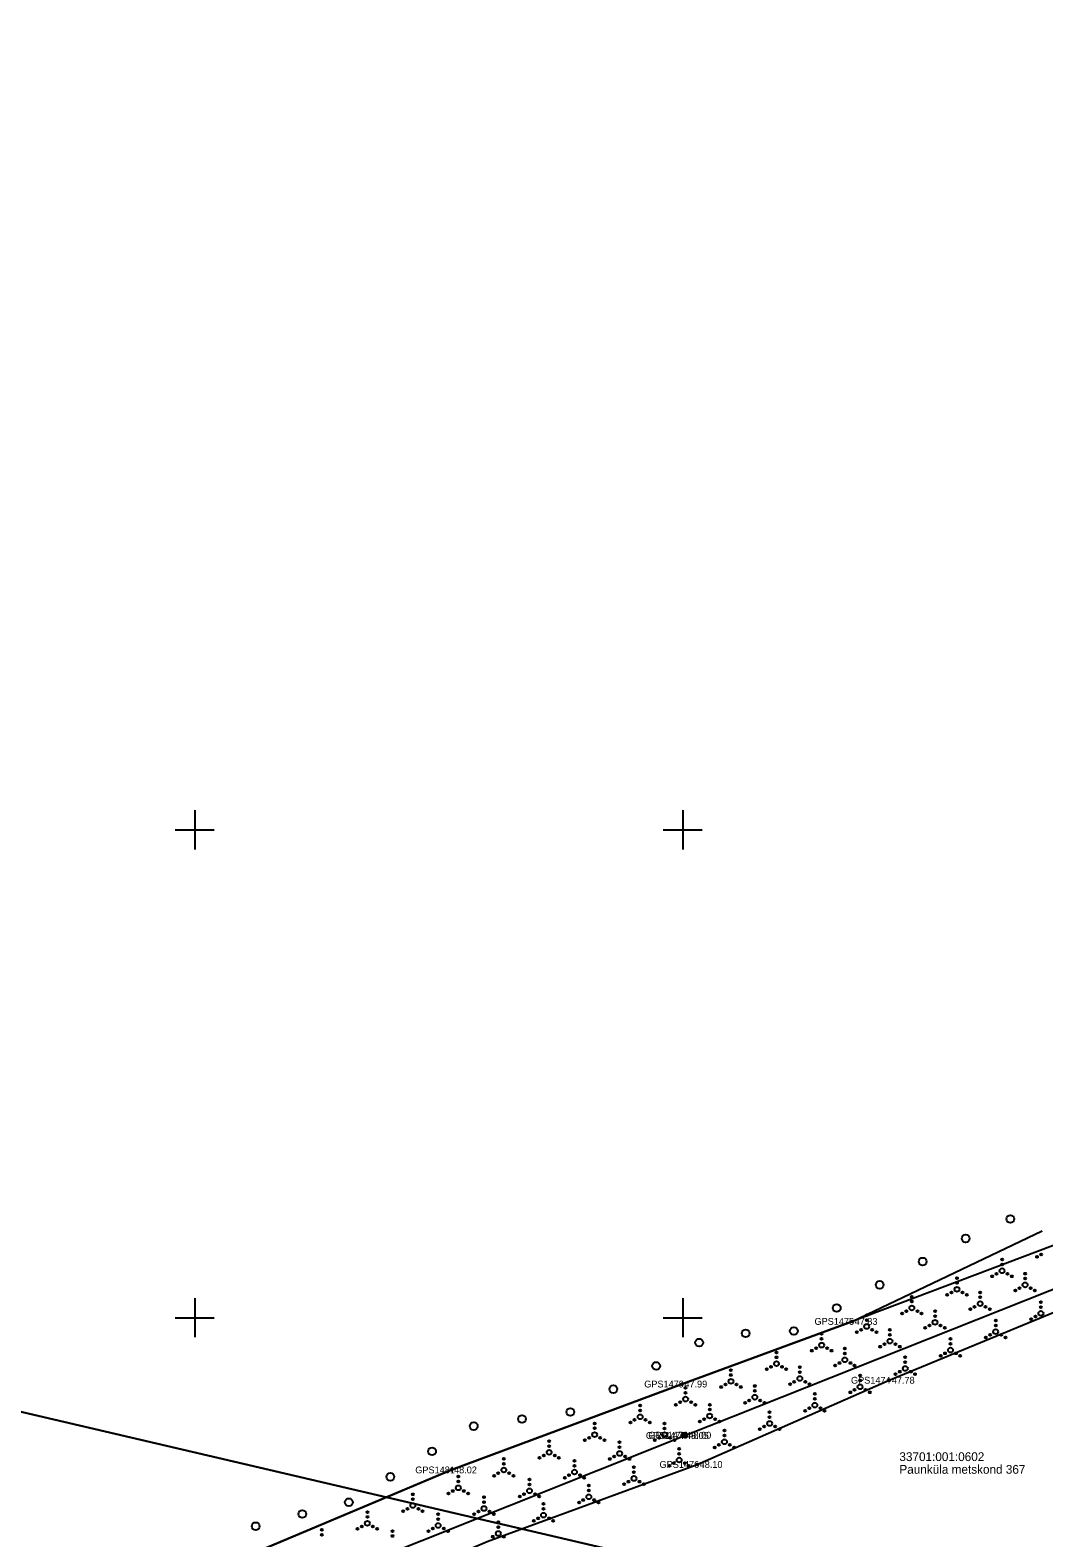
# Model space of a CAD drawing. Extents: x 551623 to 559850, y 6561220 to 6567135.
# Drawn here: x 556733.1 to 556837, y 6565227.5 to 6565381.9 of the extents above; entities that cross this region are included whole.
import ezdxf

# ---------------------------------------------------------------- set-up
doc = ezdxf.new("R2010")
doc.units = 0
for name, color, linetype in [('HALJASTUS', 7, 'Continuous'), ('KORGUS-EH2000', 7, 'Continuous'), ('KPOHULIIN', 7, 'Continuous'), ('MOOTKORG-EH2000', 7, 'Continuous'), ('MOOTMPUNKT', 7, 'Continuous'), ('MOOTNR', 7, 'Continuous'), ('MOOTPIIR', 7, 'Continuous'), ('MPOHULIIN', 7, 'Continuous'), ('PIIR', 7, 'Continuous'), ('POST', 7, 'Continuous'), ('VORK', 7, 'Continuous')]:
    doc.layers.add(name, color=color, linetype=linetype)

msp = doc.modelspace()

# ---------------------------------------------------------------- linework, layer by layer
at = {"layer": 'HALJASTUS'}
msp.add_lwpolyline([(556560.21, 6565152.8), (556566.56, 6565150.87), (556570.04, 6565150.56), (556579.27, 6565154.18), (556604.29, 6565163.07), (556630.48, 6565174.7), (556655.69, 6565185.07), (556676.45, 6565195.17), (556699.83, 6565206.05), (556722.29, 6565214.46), (556752.3, 6565224.3), (556776.31, 6565234.41), (556799.91, 6565243.21), (556817.36, 6565249.63), (556836.84, 6565258.91)], dxfattribs=at)
for centre, radius in [((556833.58, 6565260.13), 0.4), ((556829, 6565258.12), 0.4), ((556824.59, 6565255.76), 0.4), ((556836.31, 6565256.24), 0.1), ((556836.75, 6565256.49), 0.1), ((556832.16, 6565254.5), 0.1), ((556832.73, 6565254.82), 0.25), ((556832.73, 6565255.97), 0.1), ((556832.73, 6565255.47), 0.1), ((556833.29, 6565254.5), 0.1), ((556835.09, 6565254.52), 0.1), ((556820.19, 6565253.38), 0.4), ((556828.11, 6565252.92), 0.25), ((556828.11, 6565254.07), 0.1), ((556828.11, 6565253.57), 0.1), ((556831.73, 6565254.25), 0.1), ((556833.73, 6565254.25), 0.1), ((556834.53, 6565253.04), 0.1), ((556835.09, 6565253.37), 0.25), ((556835.09, 6565254.02), 0.1), ((556835.66, 6565253.04), 0.1), ((556823.48, 6565252.16), 0.1), ((556823.48, 6565251.66), 0.1), ((556827.11, 6565252.34), 0.1), ((556827.54, 6565252.59), 0.1), ((556828.67, 6565252.59), 0.1), ((556829.11, 6565252.34), 0.1), ((556830.48, 6565251.45), 0.25), ((556830.48, 6565252.6), 0.1), ((556830.48, 6565252.1), 0.1), ((556834.09, 6565252.79), 0.1), ((556836.09, 6565252.79), 0.1), ((556836.71, 6565251.6), 0.1), ((556815.79, 6565251.01), 0.4), ((556818.86, 6565250.26), 0.1), ((556822.48, 6565250.44), 0.1), ((556822.92, 6565250.69), 0.1), ((556823.48, 6565251.01), 0.25), ((556824.05, 6565250.69), 0.1), ((556824.48, 6565250.44), 0.1), ((556825.86, 6565250.68), 0.1), ((556825.86, 6565250.18), 0.1), ((556829.48, 6565250.87), 0.1), ((556829.91, 6565251.12), 0.1), ((556831.04, 6565251.12), 0.1), ((556831.48, 6565250.87), 0.1), ((556835.71, 6565249.87), 0.1), ((556836.15, 6565250.12), 0.1), ((556836.71, 6565250.45), 0.25), ((556836.71, 6565251.1), 0.1), ((556806.45, 6565248.41), 0.4), ((556811.39, 6565248.64), 0.4), ((556814.24, 6565248.35), 0.1), ((556817.86, 6565248.53), 0.1), ((556818.3, 6565248.78), 0.1), ((556818.86, 6565249.11), 0.25), ((556818.86, 6565249.76), 0.1), ((556819.43, 6565248.78), 0.1), ((556819.86, 6565248.53), 0.1), ((556821.24, 6565248.76), 0.1), ((556824.86, 6565248.96), 0.1), ((556825.29, 6565249.21), 0.1), ((556825.86, 6565249.53), 0.25), ((556826.42, 6565249.21), 0.1), ((556826.86, 6565248.96), 0.1), ((556832.08, 6565248.57), 0.25), ((556832.08, 6565249.72), 0.1), ((556832.08, 6565249.22), 0.1), ((556801.69, 6565247.46), 0.4), ((556813.67, 6565246.88), 0.1), ((556814.24, 6565247.2), 0.25), ((556814.24, 6565247.85), 0.1), ((556814.8, 6565246.88), 0.1), ((556816.62, 6565246.84), 0.1), ((556820.24, 6565247.04), 0.1), ((556820.68, 6565247.29), 0.1), ((556821.24, 6565247.61), 0.25), ((556821.24, 6565248.26), 0.1), ((556821.81, 6565247.29), 0.1), ((556822.24, 6565247.04), 0.1), ((556827.44, 6565246.69), 0.25), ((556827.44, 6565247.84), 0.1), ((556827.44, 6565247.34), 0.1), ((556831.08, 6565247.99), 0.1), ((556831.51, 6565248.24), 0.1), ((556832.64, 6565248.24), 0.1), ((556833.08, 6565247.99), 0.1), ((556797.29, 6565245.07), 0.4), ((556809.61, 6565245.3), 0.25), ((556809.61, 6565246.45), 0.1), ((556809.61, 6565245.95), 0.1), ((556813.24, 6565246.63), 0.1), ((556815.24, 6565246.63), 0.1), ((556816.06, 6565245.37), 0.1), ((556816.62, 6565245.69), 0.25), ((556816.62, 6565246.34), 0.1), ((556817.19, 6565245.37), 0.1), ((556822.81, 6565245.96), 0.1), ((556822.81, 6565245.46), 0.1), ((556826.44, 6565246.11), 0.1), ((556826.88, 6565246.36), 0.1), ((556828.01, 6565246.36), 0.1), ((556828.44, 6565246.11), 0.1), ((556804.95, 6565244.64), 0.1), ((556804.95, 6565244.14), 0.1), ((556808.61, 6565244.73), 0.1), ((556809.05, 6565244.98), 0.1), ((556810.18, 6565244.98), 0.1), ((556810.61, 6565244.73), 0.1), ((556812.01, 6565243.78), 0.25), ((556812.01, 6565244.93), 0.1), ((556812.01, 6565244.43), 0.1), ((556815.62, 6565245.12), 0.1), ((556817.62, 6565245.12), 0.1), ((556818.18, 6565244.08), 0.1), ((556821.81, 6565244.23), 0.1), ((556822.25, 6565244.48), 0.1), ((556822.81, 6565244.81), 0.25), ((556823.38, 6565244.48), 0.1), ((556823.81, 6565244.23), 0.1), ((556792.9, 6565242.69), 0.4), ((556800.3, 6565242.82), 0.1), ((556800.3, 6565242.32), 0.1), ((556803.95, 6565242.91), 0.1), ((556804.39, 6565243.16), 0.1), ((556804.95, 6565243.49), 0.25), ((556805.52, 6565243.16), 0.1), ((556805.95, 6565242.91), 0.1), ((556807.39, 6565243.01), 0.1), ((556807.39, 6565242.51), 0.1), ((556811.01, 6565243.2), 0.1), ((556811.44, 6565243.45), 0.1), ((556812.57, 6565243.45), 0.1), ((556813.01, 6565243.2), 0.1), ((556813.54, 6565242.2), 0.1), ((556817.18, 6565242.36), 0.1), ((556817.61, 6565242.61), 0.1), ((556818.18, 6565242.93), 0.25), ((556818.18, 6565243.58), 0.1), ((556818.74, 6565242.61), 0.1), ((556819.18, 6565242.36), 0.1), ((556788.49, 6565240.35), 0.4), ((556795.64, 6565241), 0.1), ((556799.3, 6565241.09), 0.1), ((556799.73, 6565241.34), 0.1), ((556800.3, 6565241.67), 0.25), ((556800.86, 6565241.34), 0.1), ((556801.3, 6565241.09), 0.1), ((556802.77, 6565241.09), 0.1), ((556806.39, 6565241.28), 0.1), ((556806.82, 6565241.53), 0.1), ((556807.39, 6565241.86), 0.25), ((556807.95, 6565241.53), 0.1), ((556808.39, 6565241.28), 0.1), ((556812.98, 6565240.73), 0.1), ((556813.54, 6565241.05), 0.25), ((556813.54, 6565241.7), 0.1), ((556814.11, 6565240.73), 0.1), ((556778.59, 6565238.9), 0.4), ((556783.54, 6565239.63), 0.4), ((556790.98, 6565239.18), 0.1), ((556794.64, 6565239.28), 0.1), ((556795.07, 6565239.53), 0.1), ((556795.64, 6565239.85), 0.25), ((556795.64, 6565240.5), 0.1), ((556796.2, 6565239.53), 0.1), ((556796.64, 6565239.28), 0.1), ((556798.15, 6565239.17), 0.1), ((556801.77, 6565239.36), 0.1), ((556802.21, 6565239.61), 0.1), ((556802.77, 6565239.94), 0.25), ((556802.77, 6565240.59), 0.1), ((556803.34, 6565239.61), 0.1), ((556803.77, 6565239.36), 0.1), ((556808.91, 6565239.17), 0.25), ((556808.91, 6565240.32), 0.1), ((556808.91, 6565239.82), 0.1), ((556812.54, 6565240.48), 0.1), ((556814.54, 6565240.48), 0.1), ((556790.42, 6565237.71), 0.1), ((556790.98, 6565238.03), 0.25), ((556790.98, 6565238.68), 0.1), ((556791.55, 6565237.71), 0.1), ((556797.59, 6565237.7), 0.1), ((556798.15, 6565238.02), 0.25), ((556798.15, 6565238.67), 0.1), ((556798.72, 6565237.7), 0.1), ((556804.28, 6565238.44), 0.1), ((556804.28, 6565237.94), 0.1), ((556807.91, 6565238.6), 0.1), ((556808.34, 6565238.85), 0.1), ((556809.47, 6565238.85), 0.1), ((556809.91, 6565238.6), 0.1), ((556774.32, 6565236.31), 0.4), ((556786.32, 6565236.21), 0.25), ((556786.32, 6565237.36), 0.1), ((556786.32, 6565236.86), 0.1), ((556789.98, 6565237.46), 0.1), ((556791.98, 6565237.46), 0.1), ((556793.54, 6565236.1), 0.25), ((556793.54, 6565237.25), 0.1), ((556793.54, 6565236.75), 0.1), ((556797.15, 6565237.45), 0.1), ((556799.15, 6565237.45), 0.1), ((556799.64, 6565236.57), 0.1), ((556799.64, 6565236.07), 0.1), ((556803.28, 6565236.72), 0.1), ((556803.71, 6565236.97), 0.1), ((556804.28, 6565237.29), 0.25), ((556804.84, 6565236.97), 0.1), ((556805.28, 6565236.72), 0.1), ((556781.67, 6565234.4), 0.25), ((556781.67, 6565235.55), 0.1), ((556781.67, 6565235.05), 0.1), ((556785.32, 6565235.64), 0.1), ((556785.76, 6565235.89), 0.1), ((556786.89, 6565235.89), 0.1), ((556787.32, 6565235.64), 0.1), ((556788.92, 6565235.34), 0.1), ((556788.92, 6565234.84), 0.1), ((556792.54, 6565235.53), 0.1), ((556792.97, 6565235.78), 0.1), ((556794.1, 6565235.78), 0.1), ((556794.54, 6565235.53), 0.1), ((556795.01, 6565234.69), 0.1), ((556798.64, 6565234.84), 0.1), ((556799.08, 6565235.09), 0.1), ((556799.64, 6565235.42), 0.25), ((556800.21, 6565235.09), 0.1), ((556800.64, 6565234.84), 0.1), ((556770.05, 6565233.71), 0.4), ((556777.01, 6565233.73), 0.1), ((556777.01, 6565233.23), 0.1), ((556780.67, 6565233.82), 0.1), ((556781.1, 6565234.07), 0.1), ((556782.23, 6565234.07), 0.1), ((556782.67, 6565233.82), 0.1), ((556784.3, 6565233.42), 0.1), ((556784.3, 6565232.92), 0.1), ((556787.92, 6565233.61), 0.1), ((556788.35, 6565233.86), 0.1), ((556788.92, 6565234.19), 0.25), ((556789.48, 6565233.86), 0.1), ((556789.92, 6565233.61), 0.1), ((556794.01, 6565232.96), 0.1), ((556794.44, 6565233.21), 0.1), ((556795.01, 6565233.54), 0.25), ((556795.01, 6565234.19), 0.1), ((556795.57, 6565233.21), 0.1), ((556796.01, 6565232.96), 0.1), ((556765.79, 6565231.1), 0.4), ((556772.35, 6565231.91), 0.1), ((556772.35, 6565231.41), 0.1), ((556776.01, 6565232), 0.1), ((556776.44, 6565232.25), 0.1), ((556777.01, 6565232.58), 0.25), ((556777.57, 6565232.25), 0.1), ((556778.01, 6565232), 0.1), ((556779.64, 6565231.61), 0.1), ((556783.3, 6565231.69), 0.1), ((556783.74, 6565231.94), 0.1), ((556784.3, 6565232.27), 0.25), ((556784.87, 6565231.94), 0.1), ((556785.3, 6565231.69), 0.1), ((556789.81, 6565231.33), 0.1), ((556790.38, 6565231.66), 0.25), ((556790.38, 6565232.81), 0.1), ((556790.38, 6565232.31), 0.1), ((556790.94, 6565231.33), 0.1), ((556761.02, 6565229.89), 0.4), ((556767.69, 6565230.09), 0.1), ((556771.35, 6565230.18), 0.1), ((556771.79, 6565230.43), 0.1), ((556772.35, 6565230.76), 0.25), ((556772.92, 6565230.43), 0.1), ((556773.35, 6565230.18), 0.1), ((556774.95, 6565229.87), 0.1), ((556778.64, 6565229.89), 0.1), ((556779.08, 6565230.14), 0.1), ((556779.64, 6565230.46), 0.25), ((556779.64, 6565231.11), 0.1), ((556780.21, 6565230.14), 0.1), ((556780.64, 6565229.89), 0.1), ((556785.74, 6565229.78), 0.25), ((556785.74, 6565230.93), 0.1), ((556785.74, 6565230.43), 0.1), ((556789.38, 6565231.08), 0.1), ((556791.38, 6565231.08), 0.1), ((556756.25, 6565228.64), 0.4), ((556763.03, 6565228.27), 0.1), ((556766.69, 6565228.37), 0.1), ((556767.13, 6565228.62), 0.1), ((556767.69, 6565228.94), 0.25), ((556767.69, 6565229.59), 0.1), ((556768.26, 6565228.62), 0.1), ((556768.69, 6565228.37), 0.1), ((556774.39, 6565228.4), 0.1), ((556774.95, 6565228.72), 0.25), ((556774.95, 6565229.37), 0.1), ((556775.52, 6565228.4), 0.1), ((556781.11, 6565229.05), 0.1), ((556781.11, 6565228.55), 0.1), ((556784.74, 6565229.2), 0.1), ((556785.18, 6565229.45), 0.1), ((556786.31, 6565229.45), 0.1), ((556786.74, 6565229.2), 0.1), ((556763.03, 6565227.77), 0.1), ((556770.26, 6565228.14), 0.1), ((556770.26, 6565227.64), 0.1), ((556773.95, 6565228.15), 0.1), ((556775.95, 6565228.15), 0.1), ((556780.54, 6565227.57), 0.1), ((556781.11, 6565227.9), 0.25), ((556781.67, 6565227.57), 0.1)]:
    msp.add_circle(centre, radius, dxfattribs=at)
at = {"layer": 'KORGUS-EH2000'}
for centre in [(556817.36, 6565249.63), (556799.91, 6565243.21), (556821.17, 6565243.6), (556800.33, 6565237.97), (556776.31, 6565234.41), (556801.48, 6565234.97)]:
    msp.add_circle(centre, 0.1, dxfattribs=at)
at = {"layer": 'KPOHULIIN'}
msp.add_lwpolyline([(556534.63, 6565146.04), (556550.78, 6565137.99), (556573.36, 6565146.85), (556606.79, 6565160.28), (556655.9, 6565180.15), (556702.49, 6565198.72), (556702.49, 6565198.72), (556755.32, 6565220.02), (556800.21, 6565237.95), (556845.12, 6565255.76), (556845.12, 6565255.76), (556885.12, 6565272.07)], dxfattribs=at)
at = {"layer": 'MOOTMPUNKT'}
for centre in [(556817.36, 6565249.63), (556799.91, 6565243.21), (556821.17, 6565243.6), (556800.08, 6565237.94), (556800.33, 6565237.97), (556776.31, 6565234.41), (556801.48, 6565234.97)]:
    msp.add_circle(centre, 0.1, dxfattribs=at)
at = {"layer": 'MOOTPIIR'}
for points in [[(556926.19, 6565300.04), (556918.78, 6565296.99), (556900.37, 6565288.62), (556891.59, 6565286.13), (556880.41, 6565280.58), (556871.11, 6565276.69), (556861.98, 6565273.36), (556854.51, 6565270.79), (556847.04, 6565268.61), (556845.54, 6565266.65), (556845.85, 6565260.39), (556817.36, 6565249.63), (556799.91, 6565243.21), (556776.31, 6565234.41), (556752.3, 6565224.3), (556722.29, 6565214.46)], [(556727.61, 6565205.59), (556758.13, 6565217.78), (556779.96, 6565227.07), (556801.48, 6565234.97), (556821.17, 6565243.6), (556846.34, 6565254), (556846.86, 6565253.4), (556858.57, 6565258.59), (556869.12, 6565262.92), (556874.17, 6565264.74), (556895.14, 6565273.77), (556898.31, 6565275.29), (556916.85, 6565283.4), (556934.13, 6565290.05)]]:
    msp.add_lwpolyline(points, dxfattribs=at)
at = {"layer": 'MPOHULIIN'}
msp.add_lwpolyline([(556571.75, 6565140.83), (556573.36, 6565146.85), (556606.79, 6565160.28), (556655.9, 6565180.15), (556702.49, 6565198.72), (556755.32, 6565220.02), (556755.32, 6565220.02), (556800.21, 6565237.95), (556845.12, 6565255.76), (556885.12, 6565272.07), (556885.12, 6565272.07)], dxfattribs=at)
at = {"layer": 'PIIR'}
for points in [[(556591.74, 6565273.2), (556611.32, 6565356.67), (556613.56, 6565366.23), (556615.14, 6565380.2), (556960.95, 6565401.08), (556937.33, 6565375.23), (556904.84, 6565339.67), (556845.15, 6565274.33), (556845.54, 6565266.65), (556846.17, 6565253.94), (556847.95, 6565219.09), (556848.22, 6565213.26)], [(556570.09, 6565180.67), (556591.74, 6565273.2), (556848.22, 6565213.26), (556849.69, 6565182.56), (556886.74, 6565191.59), (556924.89, 6565200.89), (556960.45, 6565209.56), (557008.05, 6565221.16), (557063.92, 6565234.78), (557142.45, 6565253.92), (557149.85, 6565228.01), (557118.41, 6565095.6), (557117.08, 6565090.14), (557111.29, 6565052.74)]]:
    msp.add_lwpolyline(points, close=True, dxfattribs=at)
at = {"layer": 'POST'}
msp.add_circle((556800.21, 6565237.95), 0.25, dxfattribs=at)
at = {"layer": 'VORK'}
for p, q in [((556750, 6565302), (556750, 6565298)), ((556800, 6565302), (556800, 6565298)), ((556748, 6565300), (556752, 6565300)), ((556798, 6565300), (556802, 6565300)), ((556750, 6565252), (556750, 6565248)), ((556800, 6565252), (556800, 6565248)), ((556748, 6565250), (556752, 6565250)), ((556798, 6565250), (556802, 6565250))]:
    msp.add_line(p, q, dxfattribs=at)

# ---------------------------------------------------------------- texts
at = {"layer": 'KORGUS-EH2000'}
for s, p in [(' 47.83', (556817.36, 6565249.28)), (' 47.78', (556821.17, 6565243.25)), (' 47.99', (556799.91, 6565242.86)), (' 48.00', (556800.33, 6565237.62)), (' 48.02', (556776.31, 6565234.06)), (' 48.10', (556801.48, 6565234.62))]:
    msp.add_text(s, height=0.7, dxfattribs=at).set_placement(p)
at = {"layer": 'MOOTKORG-EH2000'}
for s, p in [(' 47.83', (556817.36, 6565249.28)), (' 47.78', (556821.17, 6565243.25)), (' 47.99', (556799.91, 6565242.86)), (' 48.05', (556800.08, 6565237.59)), (' 48.00', (556800.33, 6565237.62)), (' 48.02', (556776.31, 6565234.06)), (' 48.10', (556801.48, 6565234.62))]:
    msp.add_text(s, height=0.7, dxfattribs=at).set_placement(p)
at = {"layer": 'MOOTNR'}
for s, p in [('GPS1475 ', (556813.51, 6565249.28)), ('GPS1474 ', (556817.25, 6565243.25)), ('GPS1479 ', (556796.06, 6565242.86)), ('GPS1477 ', (556796.23, 6565237.59)), ('GPS1478 ', (556796.48, 6565237.62)), ('GPS1481 ', (556772.6, 6565234.06)), ('GPS1476 ', (556797.63, 6565234.62))]:
    msp.add_text(s, height=0.7, dxfattribs=at).set_placement(p)
at = {"layer": 'PIIR'}
for s, p in [('33701:001:0602', (556822.21, 6565235.32)), ('Paunküla metskond 367', (556822.21, 6565234.02))]:
    msp.add_text(s, height=0.9, dxfattribs=at).set_placement(p)

doc.saveas('drawing.dxf')
